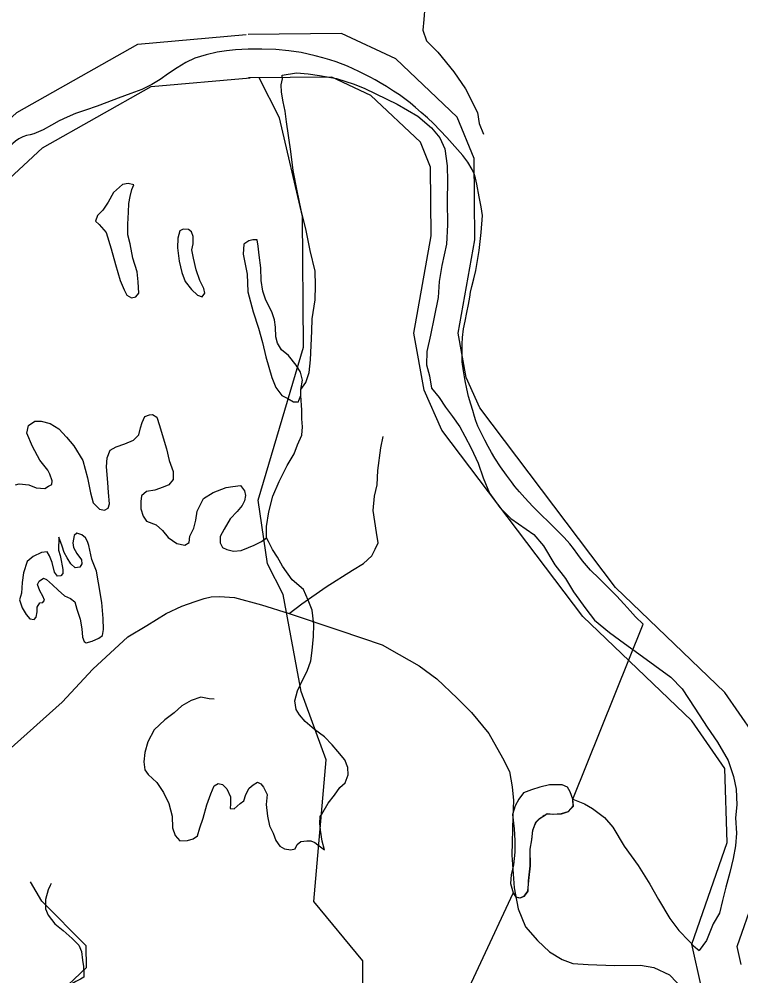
# Model space of a CAD drawing. Extents: x 2082433 to 2279600, y 546599 to 755198.
# Drawn here: x 2195530 to 2198249, y 611249 to 614855 of the extents above; entities that cross this region are included whole.
import ezdxf

# ---------------------------------------------------------------- set-up
doc = ezdxf.new("R2010")
doc.units = 0
for name, color, linetype in [('Exist Boundary Political Fire Districts', 7, 'Continuous'), ('Exist Hydrographic Misc Water Feature', 7, 'Continuous'), ('Exist Hydrographic River Shore', 7, 'Continuous'), ('Exist Road Non-System Type 51', 7, 'Continuous')]:
    doc.layers.add(name, color=color, linetype=linetype)

msp = doc.modelspace()

# ---------------------------------------------------------------- linework, layer by layer
at = {"layer": 'Exist Boundary Political Fire Districts'}
for points in [[(2197714.8, 612746.7), (2197683.2, 612778.3), (2197652.7, 612814), (2197635, 612837.7), (2197618.8, 612860.4), (2197605.3, 612878.1), (2197584, 612901.2), (2197556.1, 612929.2), (2197526.6, 612957.7), (2197495.2, 612988.1), (2197465.7, 613018), (2197435.3, 613050.9), (2197415.8, 613073), (2197398, 613094.2), (2197384.7, 613111.3), (2197366.8, 613136.1), (2197344.1, 613167.8), (2197322.5, 613200.1), (2197309.4, 613221.7), (2197297.3, 613243.9), (2197284.8, 613268.1), (2197271.1, 613295.5), (2197258.8, 613321.5), (2197251.2, 613341.2), (2197246.3, 613357.8), (2197239.3, 613380.2), (2197231.7, 613403.7), (2197223.3, 613433.2), (2197216.3, 613461.8), (2197210, 613492.5), (2197204, 613529.1), (2197199.9, 613563.9), (2197199.3, 613588.5), (2197199.7, 613605.6), (2197199.9, 613629.9), (2197200.7, 613655.3), (2197204.2, 613687.4), (2197210.2, 613717.5), (2197217.3, 613749.7), (2197222.7, 613779.2), (2197227.8, 613806.9), (2197231.3, 613826.5), (2197236, 613847.2), (2197243, 613876.3), (2197250.6, 613908.5), (2197263.7, 613983), (2197271.3, 614050.8), (2197275.8, 614115.3), (2197270.3, 614148.2), (2197263.7, 614185.9), (2197254.5, 614233.3), (2197249.5, 614255.4), (2197244.2, 614272.4), (2197237.2, 614288.9), (2197221, 614316.4), (2197201.6, 614341.5), (2197181.3, 614364.5), (2197161.8, 614386.4), (2197141.5, 614409.2), (2197116.7, 614435.7), (2197090.8, 614461.7), (2197068.1, 614482.8), (2197044.5, 614503.7), (2197024, 614521.8), (2197003.7, 614539.4), (2196983.8, 614555.3), (2196963.3, 614569.8), (2196940.7, 614584.1), (2196913.7, 614601.3), (2196890.9, 614615.4), (2196872, 614626.4), (2196852.8, 614636.9), (2196810.5, 614658.1), (2196767.1, 614677.6), (2196724.4, 614694.1), (2196700.4, 614702.1), (2196675, 614709.7), (2196645.7, 614717.7), (2196593, 614729.7), (2196546.2, 614736.4), (2196497.2, 614740.5), (2196444.1, 614742.8), (2196393, 614742.5), (2196345.3, 614739.7), (2196311.8, 614736.1), (2196276.6, 614730.3), (2196234.5, 614721.3), (2196192.1, 614708.3), (2196158.5, 614692.1), (2196125.7, 614672.1), (2196093.3, 614650.2), (2196061.7, 614628.3), (2196030.7, 614608.9), (2195992.8, 614590.5), (2195951.2, 614574.6), (2195903.8, 614556.9), (2195860.9, 614540.9), (2195823.8, 614527.9), (2195780.8, 614512.9), (2195743.2, 614499.1)], [(2195743.2, 614499.1), (2195711, 614485.9), (2195681.3, 614471.7), (2195652, 614455.3), (2195621, 614438.4), (2195585.3, 614423.3), (2195571.6, 614419.3), (2195558.7, 614416.3), (2195543.9, 614411.3), (2195528.7, 614403.8), (2195517.1, 614395.5), (2195506.6, 614386.5), (2195492.5, 614374.2), (2195477.7, 614361.5), (2195462.7, 614348.9), (2195445.1, 614333.7), (2195427.7, 614317.7), (2195408.8, 614296.5), (2195394.4, 614276.9), (2195385, 614259.3), (2195376, 614242.5), (2195360.8, 614220.4)], [(2196294.8, 609208.3), (2197391.4, 611560.6), (2197401.5, 611546.5), (2197417.5, 611542.9), (2197433.5, 611549.1), (2197447.4, 611568.5), (2197449.5, 611607), (2197455.4, 611664.3), (2197455.4, 611725), (2197461.6, 611762.6), (2197465.5, 611796.9), (2197471.4, 611814.8), (2197477.6, 611828.7), (2197491.5, 611842.3), (2197503.6, 611850.2), (2197508.9, 611853.7), (2197519.6, 611860.6), (2197541.5, 611858.5), (2197573.5, 611860.3), (2197599.6, 611868.8), (2197617.4, 611889), (2197616, 611914.4), (2197881.5, 612574.4), (2197852.8, 612602.4), (2197831.7, 612625.2), (2197809.7, 612650.1), (2197780.2, 612681.4), (2197748.4, 612713.7), (2197714.8, 612746.7)]]:
    msp.add_lwpolyline(points, dxfattribs=at)
at = {"layer": 'Exist Hydrographic Misc Water Feature'}
msp.add_line((2196592.1, 613437.1), (2196592.1, 613459), dxfattribs=at)
for points in [[(2197184.6, 608815.3), (2197056.6, 609172.1), (2196620.4, 609663.1), (2196601.6, 609880), (2196699.4, 610304.4), (2196688.5, 610563.7), (2196645.5, 610738.5), (2196652.4, 610945), (2196751.5, 611080.7), (2196826.5, 611121.9), (2196825.5, 611305.6), (2196640.5, 611529.1), (2196686.5, 612062.8), (2196593.4, 612320.6), (2196524.5, 612686), (2196465.4, 612802.1), (2196430.6, 613042.2), (2196601.4, 613619.3), (2196597.5, 614111.4), (2196511.5, 614483.8), (2196435, 614634.2)], [(2196592.1, 613459), (2196610, 613485.1), (2196623.5, 613523.2), (2196627.4, 613571.3), (2196630.7, 613625.1), (2196632.5, 613679.2), (2196634.2, 613725.2), (2196645.9, 613797.2), (2196647.1, 613851.4), (2196645, 613905.2), (2196626.2, 613983.1), (2196611.6, 614059.1), (2196593.2, 614134.9), (2196577.2, 614208.7), (2196562.6, 614284.7), (2196553.6, 614356.6), (2196537, 614468.2), (2196533.1, 614508.2), (2196524.7, 614544.3), (2196518.3, 614580.2), (2196518.1, 614608.1), (2196522.2, 614630.2), (2196521.6, 614644.1)], [(2196521.6, 614644.1), (2196575.7, 614652.6), (2196619.8, 614648.7), (2196661.9, 614643.2), (2196725.6, 614631.6), (2196792.3, 614610.1), (2196832.1, 614594.4), (2196954.5, 614535.4), (2197032.8, 614489.9), (2197083.2, 614446.2), (2197115.2, 614408.5), (2197133.7, 614366.3), (2197142.3, 614302.6), (2197144.6, 614244.7), (2197142.9, 614170.7), (2197143.5, 614080.5), (2197140.2, 614006.9), (2197122.6, 613926.8), (2197113, 613866.6), (2197109.5, 613806.7), (2197094.1, 613732.4), (2197080.6, 613664.2), (2197066.8, 613602.3), (2197065.4, 613552.2), (2197075.9, 613510.5), (2197083.9, 613464.6), (2197112.4, 613428.7), (2197136.1, 613393.1), (2197162.4, 613357.1), (2197191.1, 613319.1), (2197209.4, 613283.5), (2197233.5, 613237.6), (2197259.6, 613181.8), (2197278.2, 613125.8), (2197302.7, 613068.2), (2197341, 613014.6), (2197383.2, 612972.9), (2197469.4, 612913.3), (2197505.9, 612869.6), (2197548.3, 612797.9), (2197588.7, 612746.4), (2197619, 612696.4), (2197665.4, 612632.6), (2197697.6, 612589.3), (2197753.8, 612543.5), (2197810.2, 612502.1), (2197864.3, 612462.3), (2197924.8, 612418.7), (2197985.5, 612375), (2198027.5, 612331.4), (2198076.1, 612257.9), (2198122.2, 612186.1), (2198160.6, 612130.4), (2198201.2, 612060.6), (2198221.5, 612000.8), (2198231.7, 611953), (2198234.2, 611893), (2198228.7, 611845.2), (2198233.2, 611787.3), (2198229.3, 611739.2), (2198219.6, 611691.2), (2198208, 611639), (2198192.4, 611583), (2198180.5, 611532.9), (2198169.2, 611484.7), (2198145.4, 611444.5), (2198119.8, 611382.7), (2198092.1, 611344.2)], [(2195963, 614230.4), (2195941.1, 614236.2), (2195919.2, 614232.2), (2195885.3, 614202), (2195865.6, 614165.7), (2195845.8, 614135.8), (2195825.9, 614115.7), (2195817.9, 614093.4), (2195832, 614081.5), (2195858.5, 614051.6), (2195876.7, 613990), (2195893.1, 613930), (2195911.6, 613870.4), (2195926.1, 613834.5), (2195936, 613814.4), (2195953.8, 613804.4), (2195969.8, 613808.5), (2195981.9, 613822.8), (2195979.4, 613864.6), (2195975.1, 613902.6), (2195958.7, 613954.5), (2195948.7, 614008.4), (2195940.3, 614042.5), (2195940.1, 614082.2), (2195941.9, 614128.2), (2195943.4, 614160.4), (2195949.3, 614186.3), (2195955, 614212.6), (2195963, 614230.4)], [(2196136.3, 614057.9), (2196128.1, 614029.9), (2196126.9, 613993.6), (2196133, 613943.6), (2196143.1, 613899.9), (2196155.4, 613866), (2196179.6, 613836), (2196201.9, 613814.4), (2196220.2, 613808.4), (2196229.6, 613822.4), (2196225.9, 613840.4), (2196211.4, 613870.6), (2196197.2, 613910.4), (2196187, 613954.1), (2196180.4, 613985.9), (2196186.6, 614008.1), (2196186.1, 614036.2), (2196180.2, 614054.1), (2196167.9, 614062), (2196148.2, 614063.8), (2196136.3, 614057.9)], [(2196592.1, 613459), (2196598.1, 613495), (2196589.9, 613525.1), (2196573.9, 613551), (2196545.4, 613586.9), (2196519.1, 613608.7), (2196503.2, 613634.3), (2196496.8, 613658.3), (2196496.6, 613694.5), (2196492.7, 613722.2), (2196482.4, 613752.2), (2196459.9, 613796.1), (2196447.8, 613830), (2196441.6, 613869.9), (2196441, 613917.8), (2196434.7, 613965.8), (2196430.6, 613999.7), (2196426.5, 614023.8), (2196410.7, 614023.7), (2196396.3, 614019.4), (2196376.4, 614007.4), (2196374.4, 613969.6), (2196388.9, 613893.6), (2196391.6, 613827.5), (2196412.1, 613751.8), (2196432.4, 613689.9), (2196446.8, 613635.9), (2196459.5, 613582), (2196481.8, 613504.5), (2196498, 613466.3), (2196520.4, 613436.6), (2196542.1, 613424.8), (2196564.5, 613412.9), (2196582.3, 613413.1), (2196584.1, 613417.2), (2196592.1, 613437.1)], [(2196461.9, 612900.3), (2196461.7, 612942.6), (2196471.6, 612998.3), (2196486.7, 613056.8), (2196510.5, 613112.8), (2196540.1, 613172.8), (2196565.9, 613217.2), (2196579.6, 613251.2), (2196595.4, 613287.4), (2196597.3, 613319.1), (2196595, 613349.1), (2196594.8, 613381.1), (2196592.1, 613437.1)], [(2195517.3, 613099.8), (2195530.6, 613103.8), (2195567.1, 613100), (2195595.2, 613088.4), (2195627.2, 613086.5), (2195640.9, 613094.9), (2195653, 613100.8), (2195654.9, 613114.7), (2195646.4, 613140.7), (2195638.7, 613154.9), (2195608.3, 613192.3), (2195580.4, 613244.3), (2195559.7, 613294.1), (2195565.7, 613324.1), (2195589.6, 613340.3), (2195613.4, 613340.4), (2195647.5, 613330.8), (2195679.5, 613310.9), (2195709.4, 613279.2), (2195736.1, 613247.2), (2195770.1, 613191.4), (2195788.5, 613125.8), (2195799.2, 613069.8), (2195809.5, 613031.8), (2195833.5, 613008.2), (2195851.5, 613004.3), (2195865.6, 613012.3), (2195871.4, 613028.5), (2195867.3, 613070.5), (2195864.6, 613108.2), (2195860.1, 613168.1), (2195862, 613202.3), (2195873.8, 613230), (2195896, 613242.6), (2195928.2, 613254.7), (2195961.4, 613268.7), (2195981.9, 613288.8), (2195987.4, 613315.1), (2195993.4, 613334.9), (2196003.4, 613356.9), (2196021.1, 613363.2), (2196032.8, 613365.4), (2196049, 613355.3), (2196059.4, 613323.3), (2196069.5, 613289.7), (2196086.1, 613235.7), (2196096.1, 613191.6), (2196110.5, 613150.1), (2196110.5, 613120.1), (2196094.9, 613099.8), (2196073.2, 613091.7), (2196041, 613079.5), (2196010.8, 613075.1), (2195991.1, 613059), (2195989.3, 613037), (2195989.3, 613009), (2195997.7, 612981.4), (2196009.6, 612963.4), (2196046.1, 612949.4), (2196070.1, 612927.9), (2196092, 612901.9), (2196124.2, 612878.3), (2196154.4, 612872.2), (2196170.4, 612882.3), (2196174, 612906.5), (2196188, 612936.5), (2196195.6, 612966.6), (2196201.1, 613000.6), (2196224.9, 613048.9), (2196261, 613071), (2196310.8, 613089.5), (2196334.8, 613093.5), (2196364.7, 613097.5), (2196378.9, 613077.9), (2196383.2, 613059.8), (2196379.1, 613039.8), (2196370.9, 613022), (2196351.4, 612999.8), (2196325.6, 612971.6), (2196302.2, 612933.4), (2196288.1, 612905.1), (2196288.1, 612881.2), (2196296.5, 612863.3), (2196312.7, 612855.6), (2196338.5, 612849.7), (2196366.4, 612851.9), (2196394.3, 612863.9), (2196416, 612872)], [(2195792.4, 612871.7), (2195788.5, 612885.7), (2195780.1, 612899.9), (2195766, 612911.7), (2195748.4, 612917.7), (2195738.1, 612909.5), (2195732.6, 612881.6), (2195734.6, 612863.4), (2195748.4, 612841.4), (2195764.8, 612817.8), (2195766.8, 612801.7), (2195759.2, 612789.5), (2195741, 612787.4), (2195725.2, 612801.5), (2195710.8, 612825.2), (2195700.6, 612845.4), (2195692.6, 612869.3), (2195680.5, 612903.2), (2195678.4, 612853.2), (2195685, 612833.2), (2195688.7, 612815.2), (2195693, 612795), (2195695, 612781.3), (2195695.2, 612765.1), (2195687.5, 612756.9), (2195675.4, 612755.1), (2195663.1, 612771.2), (2195655.1, 612806.9), (2195644.8, 612832.7), (2195636.6, 612847), (2195614.7, 612844.6), (2195582.9, 612830.3), (2195561.3, 612810.5), (2195547.4, 612768), (2195541.9, 612732.3), (2195539.8, 612692), (2195532, 612666), (2195542.1, 612636.2), (2195556.4, 612610.5), (2195570.8, 612594.5), (2195586.6, 612592.5), (2195594.4, 612600.7), (2195598.5, 612620.7), (2195598.1, 612638.6), (2195608.1, 612654.6), (2195620.2, 612656.8), (2195625.9, 612664.9), (2195620, 612680.8), (2195608.1, 612700.8), (2195599.7, 612724.8), (2195605.4, 612736.5), (2195621.6, 612748.6), (2195633.3, 612742.8), (2195655.5, 612722.8), (2195677.8, 612703.3), (2195701.8, 612681.4), (2195724, 612671.5), (2195739.7, 612659.4), (2195748.4, 612631.8), (2195760.7, 612593.8), (2195766.6, 612557.6), (2195768.9, 612525.6), (2195774.8, 612509.7), (2195783.2, 612504.1), (2195805, 612510.1), (2195830.8, 612522.4), (2195844.7, 612532.5), (2195848.4, 612554.2), (2195846.6, 612596.3), (2195842.1, 612656.2), (2195829.4, 612730.3), (2195821.4, 612774.1), (2195804.7, 612817.9), (2195796.3, 612854.1), (2195792.4, 612871.7)], [(2196416, 612872), (2196443.9, 612886.4), (2196461.9, 612900.3)], [(2196680.1, 611724.6), (2196671.9, 611756.2), (2196665.8, 611798.1), (2196663.7, 611824.4), (2196664.9, 611850.1), (2196671.1, 611858.6), (2196695.1, 611900.3), (2196718.7, 611930.4), (2196738.3, 611958.7), (2196758.2, 611976.8), (2196770.1, 612007), (2196768.1, 612034.9), (2196757.8, 612062.8), (2196731.2, 612094.8), (2196709.6, 612120.4), (2196680.9, 612150.3), (2196643, 612177.9), (2196608.5, 612207.9), (2196586.4, 612233.5), (2196574.5, 612253.5), (2196568.4, 612285.3), (2196579.6, 612323.3), (2196597.5, 612363.6), (2196615.5, 612397.8), (2196629.1, 612435.9), (2196634.8, 612476), (2196638.9, 612527.7), (2196640.1, 612573.7), (2196633.8, 612627.8), (2196619.8, 612665.6), (2196601.2, 612705.3), (2196559.1, 612741.3), (2196522.8, 612793), (2196504.2, 612826.7), (2196484.5, 612856.4), (2196469.9, 612886.6), (2196461.9, 612900.3)], [(2196264.5, 612291.4), (2196246.6, 612293.3), (2196214.4, 612299), (2196178.4, 612286.6), (2196142.7, 612266.5), (2196114.6, 612240.3), (2196079.1, 612214), (2196039.1, 612175.8), (2196015.5, 612131.5), (2196003.9, 612091.5), (2196000, 612055.6), (2196004.1, 612025.8), (2196016.4, 612007.7), (2196048.8, 611978.1), (2196074.8, 611940.1), (2196094.9, 611898.5), (2196107.4, 611850.4), (2196107.8, 611806.6), (2196117.9, 611778.6), (2196136.3, 611758.4), (2196164.4, 611758.6), (2196185.7, 611765.2), (2196201.7, 611776.9), (2196211.6, 611807.1), (2196223.5, 611843.4), (2196237.4, 611893.2), (2196252.4, 611935.5), (2196264.7, 611965.3), (2196280.5, 611973.5), (2196296.9, 611969.8), (2196312.5, 611953.6), (2196326.6, 611924), (2196327, 611897.9), (2196325.2, 611880), (2196341, 611878), (2196362.7, 611898.2), (2196376.6, 611908.3), (2196384.4, 611932.2), (2196396.5, 611956.4), (2196412.3, 611968.6), (2196428.3, 611978.8), (2196440.6, 611972.9), (2196450.5, 611960.8), (2196464.6, 611932.7), (2196460.7, 611894.8), (2196465.4, 611851.1), (2196473.4, 611815), (2196487.4, 611786.9), (2196497.6, 611759), (2196512.4, 611737.4), (2196530.2, 611727.3), (2196554.2, 611723.7), (2196570.2, 611727.8), (2196578, 611743.7), (2196591.9, 611755.7), (2196613.9, 611758.1), (2196629.7, 611758.1), (2196644, 611751.9), (2196655.9, 611742.4), (2196680.1, 611724.6)], [(2197616.4, 611914.9), (2197606.1, 611942.8), (2197595.9, 611960.6), (2197576, 611968.5), (2197528.4, 611968.4), (2197492.1, 611960.1), (2197460.3, 611949.9), (2197430, 611939.4), (2197412.4, 611915.3), (2197398.8, 611889.4), (2197389.2, 611857.2), (2197394.9, 611803.1), (2197397.6, 611759.4), (2197397.8, 611715.5), (2197392.5, 611667.3), (2197384.3, 611629.2), (2197380.8, 611597.3), (2197390.8, 611561.3), (2197401.1, 611545.5), (2197416.9, 611543.5), (2197432.7, 611549.7), (2197447.2, 611567.8), (2197450.9, 611607.8), (2197456.4, 611663.7), (2197455.6, 611725.9), (2197461.2, 611761.9), (2197465.1, 611797.9), (2197471.2, 611814), (2197476.9, 611827.7), (2197490.7, 611841.8), (2197503.2, 611850.1), (2197508, 611853.4), (2197503.2, 611850.1), (2197508, 611853.4), (2197518.4, 611860.3), (2197540.7, 611858.2), (2197572.9, 611860.7), (2197599, 611868.5), (2197618.8, 611889), (2197616.4, 611914.9)], [(2197616.4, 611914.9), (2197660.5, 611896.9), (2197690.8, 611879.4), (2197734.9, 611845.5), (2197766.7, 611809.9), (2197809.1, 611738.2), (2197862, 611664.5), (2197906.5, 611594.9), (2197938.9, 611537.3), (2197981.4, 611465.6), (2198015.4, 611419.9), (2198054, 611380), (2198070.2, 611362.2), (2198092.1, 611344.2)], [(2196386.5, 607345.6), (2196338.5, 609426.1), (2196254.4, 609552.5), (2196086.5, 609710), (2196101.5, 609926.2), (2196126.5, 609951.9), (2196150.5, 610174.5), (2196048.5, 610416), (2195989.5, 610499.2), (2195988.5, 610656.7), (2196021.5, 610692.1), (2196037.5, 610859.1), (2195936.4, 610972.6), (2195752.4, 611071.5), (2195668.4, 611171.6), (2195784.4, 611280.8), (2195783.4, 611362.7), (2195615.5, 611530.2), (2195573.4, 611603.2)], [(2195651.2, 611597.3), (2195647.3, 611589.4), (2195639.7, 611573.5), (2195629.8, 611537.3), (2195630, 611501.1), (2195640.1, 611477.3), (2195664.7, 611445.6), (2195696.9, 611419.6), (2195730.7, 611390.2), (2195754.7, 611364.3), (2195765.2, 611340.4), (2195769.3, 611308.6), (2195773.4, 611284.4), (2195773.8, 611258.4), (2195773.6, 611244.3), (2195761.9, 611236.3), (2195744.1, 611228), (2195720.1, 611214.2), (2195708, 611205.9)]]:
    msp.add_lwpolyline(points, dxfattribs=at)
at = {"layer": 'Exist Hydrographic River Shore'}
for points in [[(2194338, 613679.4), (2194671.6, 613507.7), (2194848.2, 613473.7), (2194939, 613503.1), (2194974.8, 613545), (2195038.3, 613967.1), (2195245, 614248.2), (2195521.7, 614504), (2195977.5, 614761.2), (2196386.2, 614797.5)], [(2198350.6, 612083.9), (2198189.3, 612316.7), (2197777, 612713.2), (2197265.5, 613390.1), (2197214.4, 613505), (2197183.8, 613671.8), (2197246.5, 614024.1), (2197244.3, 614329.5), (2197180.9, 614486.1), (2196949.1, 614705.3), (2196744.3, 614801.1), (2196392.7, 614797.8)], [(2194206.8, 613578.5), (2194617, 613351.1), (2194858.7, 613304.6), (2195033.7, 613361.4), (2195130, 613474.2), (2195194.4, 613902.6), (2195367.9, 614138.4), (2195619, 614370.6), (2196027.3, 614601), (2196400.7, 614634.1)], [(2198418.6, 611052.1), (2198229.2, 611088.6), (2198101.2, 611205.5), (2198064.3, 611368.9), (2198198.1, 611751.1), (2198188.4, 612030), (2198063.8, 612209.8), (2197653.9, 612604), (2197123.3, 613306.2), (2197056.6, 613456.2), (2197017.1, 613671.3), (2197082.4, 614038), (2197080.5, 614296.9), (2197042.2, 614391.5), (2196855.6, 614567.9), (2196708.6, 614636.7), (2196394.2, 614633.8)], [(2198249.9, 611291.9), (2198234.7, 611359.1), (2198363.1, 611726.1)]]:
    msp.add_lwpolyline(points, dxfattribs=at)
at = {"layer": 'Exist Road Non-System Type 51'}
for points in [[(2197058.2, 614902.1), (2197054.4, 614854.2), (2197050.8, 614814.1), (2197065, 614774.2), (2197107.3, 614730.5), (2197167.8, 614656.9), (2197212.3, 614593.2), (2197256.8, 614503.6), (2197263, 614461.6), (2197279.4, 614421.9)], [(2196548.2, 612615.2), (2196595.4, 612651.6), (2196687.6, 612716), (2196786.3, 612778.2), (2196827.1, 612803.9), (2196859.2, 612831.8), (2196872.1, 612857.5), (2196882.8, 612881.1), (2196876.4, 612919.7), (2196864.6, 613003.4), (2196868.9, 613057), (2196879.6, 613099.9), (2196881.8, 613153.5), (2196892.5, 613239.3), (2196901.1, 613282.2)], [(2195489.7, 612098.2), (2195692.4, 612280.6), (2195808.2, 612405), (2195940.2, 612527.2), (2196010.9, 612570.1), (2196083.9, 612615.2), (2196143.9, 612643), (2196193.2, 612660.2), (2196227.6, 612670.9), (2196253.3, 612677.4), (2196285.5, 612679.5), (2196341.2, 612675.2), (2196443.1, 612647.3), (2196548.2, 612615.2)], [(2196548.2, 612615.2), (2196739.1, 612550.8), (2196897.8, 612497.2), (2196962.2, 612460.7), (2197037.3, 612417.8), (2197103.7, 612368.5), (2197181, 612295.6), (2197234.6, 612241.9), (2197300, 612162.6), (2197351.5, 612070.4), (2197377.2, 612018.9), (2197387.9, 611961), (2197392.2, 611909.5), (2197390.1, 611849.4), (2197385.8, 611703.6), (2197395.4, 611581.3), (2197410.5, 611502), (2197438.3, 611433.3), (2197483.4, 611381.8), (2197528.4, 611339), (2197575.6, 611311.1), (2197616.4, 611296.1), (2197674.3, 611291.8), (2197772.9, 611287.5), (2197871.6, 611289.6), (2197920.9, 611281), (2197979.9, 611253.2), (2198065.7, 611163.1)]]:
    msp.add_lwpolyline(points, dxfattribs=at)

doc.saveas('drawing.dxf')
